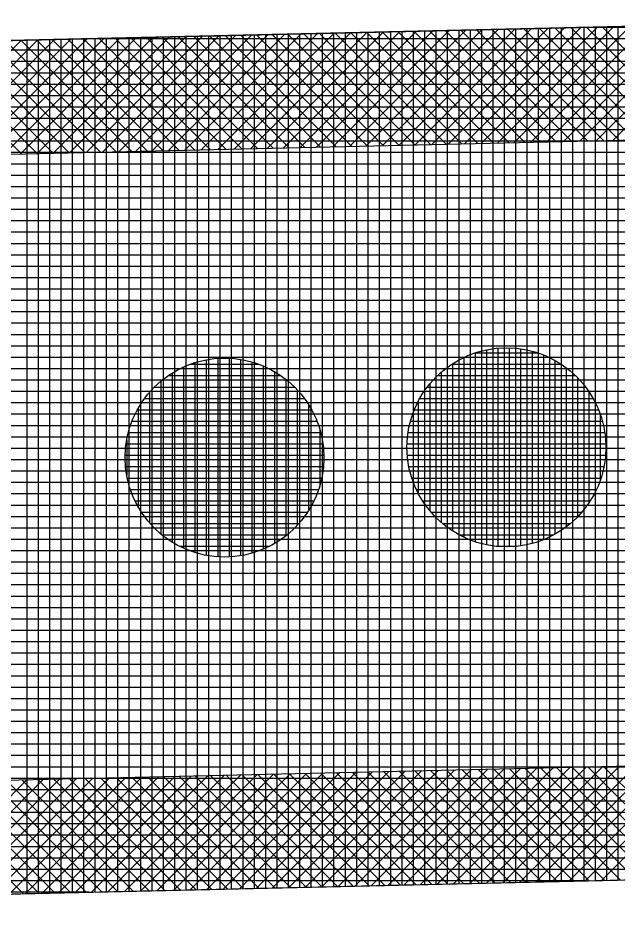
# Model space of a CAD drawing. Extents: x -565346 to -564154, y -1097386 to -1095620.
# Drawn here: x -565299.87 to -565289.32, y -1095873.28 to -1095857.37 of the extents above; entities that cross this region are included whole.
import ezdxf

# ---------------------------------------------------------------- set-up
doc = ezdxf.new("R2010")
doc.units = 0
for name, color, linetype in [('Vrstva 1', 7, 'Continuous'), ('Vrstva 13', 7, 'Continuous'), ('Vrstva 41', 7, 'Continuous'), ('Vrstva 42', 7, 'Continuous'), ('Vrstva 43', 7, 'Continuous'), ('Vrstva 44', 7, 'Continuous')]:
    doc.layers.add(name, color=color, linetype=linetype)

msp = doc.modelspace()

# ---------------------------------------------------------------- linework, layer by layer
at = {"layer": 'Vrstva 1'}
msp.add_line((-565318.28, -1095873.19), (-565230.93, -1095871.19), dxfattribs=at)
at = {"layer": 'Vrstva 13'}
msp.add_line((-565311.82, -1095858.04), (-565231.27, -1095856.19), dxfattribs=at)
at = {"layer": 'Vrstva 41'}
for p, q in [((-565293.154, -1095857.611), (-565295.201, -1095859.658)), ((-565292.864, -1095857.605), (-565294.911, -1095859.652)), ((-565292.575, -1095857.598), (-565294.622, -1095859.645)), ((-565292.285, -1095857.591), (-565294.332, -1095859.638)), ((-565291.996, -1095857.585), (-565294.043, -1095859.632)), ((-565291.706, -1095857.578), (-565293.753, -1095859.625)), ((-565291.417, -1095857.571), (-565293.464, -1095859.618)), ((-565291.127, -1095857.565), (-565293.174, -1095859.612)), ((-565290.957, -1095859.561), (-565292.912, -1095857.606)), ((-565290.838, -1095857.558), (-565292.885, -1095859.605)), ((-565290.68, -1095859.555), (-565292.635, -1095857.599)), ((-565290.548, -1095857.551), (-565292.595, -1095859.599)), ((-565290.404, -1095859.548), (-565292.359, -1095857.593)), ((-565290.259, -1095857.545), (-565292.306, -1095859.592)), ((-565290.127, -1095859.542), (-565292.082, -1095857.587)), ((-565289.969, -1095857.538), (-565292.016, -1095859.585)), ((-565289.851, -1095859.535), (-565291.806, -1095857.58)), ((-565289.68, -1095857.532), (-565291.727, -1095859.579)), ((-565289.574, -1095859.529), (-565291.529, -1095857.574)), ((-565289.39, -1095857.525), (-565291.437, -1095859.572)), ((-565289.298, -1095859.523), (-565291.253, -1095857.568)), ((-565289.101, -1095857.518), (-565291.148, -1095859.565)), ((-565289.021, -1095859.516), (-565290.976, -1095857.561)), ((-565288.811, -1095857.512), (-565290.858, -1095859.559)), ((-565288.745, -1095859.51), (-565290.7, -1095857.555)), ((-565288.522, -1095857.505), (-565290.569, -1095859.552)), ((-565288.468, -1095859.504), (-565290.423, -1095857.549)), ((-565288.232, -1095857.498), (-565290.279, -1095859.545)), ((-565288.192, -1095859.497), (-565290.147, -1095857.542)), ((-565287.943, -1095857.492), (-565289.99, -1095859.539)), ((-565287.915, -1095859.491), (-565289.87, -1095857.536)), ((-565287.653, -1095857.485), (-565289.7, -1095859.532)), ((-565287.639, -1095859.485), (-565289.594, -1095857.53)), ((-565287.364, -1095857.478), (-565289.411, -1095859.525)), ((-565299.812, -1095857.764), (-565301.859, -1095859.811)), ((-565299.523, -1095857.758), (-565301.57, -1095859.805)), ((-565299.233, -1095857.751), (-565301.28, -1095859.798)), ((-565298.944, -1095857.744), (-565300.991, -1095859.791)), ((-565298.654, -1095857.738), (-565300.701, -1095859.785)), ((-565298.365, -1095857.731), (-565300.412, -1095859.778)), ((-565298.075, -1095857.724), (-565300.122, -1095859.771)), ((-565298.146, -1095859.726), (-565300.101, -1095857.771)), ((-565297.786, -1095857.718), (-565299.833, -1095859.765)), ((-565297.869, -1095859.72), (-565299.824, -1095857.764)), ((-565297.593, -1095859.713), (-565299.548, -1095857.758)), ((-565297.496, -1095857.711), (-565299.543, -1095859.758)), ((-565297.316, -1095859.707), (-565299.271, -1095857.752)), ((-565297.207, -1095857.704), (-565299.254, -1095859.751)), ((-565297.04, -1095859.701), (-565298.995, -1095857.745)), ((-565296.917, -1095857.698), (-565298.964, -1095859.745)), ((-565296.763, -1095859.694), (-565298.718, -1095857.739)), ((-565296.628, -1095857.691), (-565298.675, -1095859.738)), ((-565296.487, -1095859.688), (-565298.442, -1095857.733)), ((-565296.338, -1095857.684), (-565298.385, -1095859.731)), ((-565296.21, -1095859.682), (-565298.165, -1095857.726)), ((-565296.049, -1095857.678), (-565298.096, -1095859.725)), ((-565295.934, -1095859.675), (-565297.889, -1095857.72)), ((-565295.759, -1095857.671), (-565297.806, -1095859.718)), ((-565295.657, -1095859.669), (-565297.612, -1095857.714)), ((-565295.47, -1095857.664), (-565297.517, -1095859.712)), ((-565295.381, -1095859.662), (-565297.336, -1095857.707)), ((-565295.18, -1095857.658), (-565297.227, -1095859.705)), ((-565295.104, -1095859.656), (-565297.059, -1095857.701)), ((-565294.891, -1095857.651), (-565296.938, -1095859.698)), ((-565294.828, -1095859.65), (-565296.783, -1095857.695)), ((-565294.601, -1095857.645), (-565296.648, -1095859.692)), ((-565294.551, -1095859.643), (-565296.506, -1095857.688)), ((-565294.312, -1095857.638), (-565296.359, -1095859.685)), ((-565294.275, -1095859.637), (-565296.23, -1095857.682)), ((-565294.022, -1095857.631), (-565296.069, -1095859.678)), ((-565293.998, -1095859.631), (-565295.953, -1095857.676)), ((-565293.733, -1095857.625), (-565295.78, -1095859.672)), ((-565293.722, -1095859.624), (-565295.677, -1095857.669)), ((-565293.443, -1095857.618), (-565295.49, -1095859.665)), ((-565293.445, -1095859.618), (-565295.4, -1095857.663)), ((-565293.169, -1095859.612), (-565295.124, -1095857.657)), ((-565292.892, -1095859.605), (-565294.847, -1095857.65)), ((-565292.616, -1095859.599), (-565294.571, -1095857.644)), ((-565292.339, -1095859.593), (-565294.294, -1095857.637)), ((-565292.063, -1095859.586), (-565294.018, -1095857.631)), ((-565291.786, -1095859.58), (-565293.741, -1095857.625)), ((-565291.51, -1095859.574), (-565293.465, -1095857.618)), ((-565291.233, -1095859.567), (-565293.188, -1095857.612)), ((-565299.805, -1095859.764), (-565301.76, -1095857.809)), ((-565299.528, -1095859.758), (-565301.483, -1095857.803)), ((-565299.252, -1095859.751), (-565301.207, -1095857.796)), ((-565298.975, -1095859.745), (-565300.93, -1095857.79)), ((-565298.699, -1095859.739), (-565300.654, -1095857.784)), ((-565298.422, -1095859.732), (-565300.377, -1095857.777)), ((-565287.562, -1095870.489), (-565289.606, -1095872.533)), ((-565294.508, -1095870.648), (-565296.553, -1095872.693)), ((-565294.219, -1095870.641), (-565296.264, -1095872.686)), ((-565293.929, -1095870.634), (-565295.974, -1095872.679)), ((-565293.64, -1095870.628), (-565295.685, -1095872.673)), ((-565293.351, -1095870.621), (-565295.395, -1095872.666)), ((-565293.061, -1095870.615), (-565295.106, -1095872.659)), ((-565292.772, -1095870.608), (-565294.817, -1095872.653)), ((-565292.591, -1095872.602), (-565294.544, -1095870.648)), ((-565292.482, -1095870.601), (-565294.527, -1095872.646)), ((-565292.314, -1095872.595), (-565294.268, -1095870.642)), ((-565292.193, -1095870.595), (-565294.238, -1095872.64)), ((-565292.038, -1095872.589), (-565293.991, -1095870.636)), ((-565291.903, -1095870.588), (-565293.948, -1095872.633)), ((-565291.761, -1095872.583), (-565293.715, -1095870.629)), ((-565291.614, -1095870.582), (-565293.659, -1095872.626)), ((-565291.485, -1095872.576), (-565293.438, -1095870.623)), ((-565291.324, -1095870.575), (-565293.369, -1095872.62)), ((-565291.208, -1095872.57), (-565293.162, -1095870.617)), ((-565291.035, -1095870.568), (-565293.08, -1095872.613)), ((-565290.932, -1095872.564), (-565292.885, -1095870.611)), ((-565290.746, -1095870.562), (-565292.79, -1095872.606)), ((-565290.655, -1095872.557), (-565292.609, -1095870.604)), ((-565290.456, -1095870.555), (-565292.501, -1095872.6)), ((-565290.379, -1095872.551), (-565292.332, -1095870.598)), ((-565290.167, -1095870.549), (-565292.211, -1095872.593)), ((-565290.102, -1095872.545), (-565292.056, -1095870.592)), ((-565289.877, -1095870.542), (-565291.922, -1095872.586)), ((-565289.826, -1095872.539), (-565291.779, -1095870.585)), ((-565289.588, -1095870.535), (-565291.632, -1095872.58)), ((-565289.549, -1095872.532), (-565291.503, -1095870.579)), ((-565289.298, -1095870.529), (-565291.343, -1095872.573)), ((-565289.273, -1095872.526), (-565291.226, -1095870.573)), ((-565289.009, -1095870.522), (-565291.053, -1095872.567)), ((-565288.996, -1095872.52), (-565290.949, -1095870.566)), ((-565288.719, -1095870.515), (-565290.764, -1095872.56)), ((-565288.72, -1095872.513), (-565290.673, -1095870.56)), ((-565288.43, -1095870.509), (-565290.474, -1095872.553)), ((-565288.443, -1095872.507), (-565290.396, -1095870.554)), ((-565288.141, -1095870.502), (-565290.185, -1095872.547)), ((-565288.167, -1095872.501), (-565290.12, -1095870.547)), ((-565287.851, -1095870.496), (-565289.896, -1095872.54)), ((-565287.89, -1095872.494), (-565289.843, -1095870.541)), ((-565287.614, -1095872.488), (-565289.567, -1095870.535)), ((-565299.718, -1095870.766), (-565301.764, -1095872.812)), ((-565299.78, -1095872.766), (-565301.734, -1095870.812)), ((-565299.429, -1095870.76), (-565301.474, -1095872.805)), ((-565299.504, -1095872.76), (-565301.458, -1095870.806)), ((-565299.14, -1095870.753), (-565301.185, -1095872.799)), ((-565299.227, -1095872.754), (-565301.181, -1095870.8)), ((-565298.951, -1095872.747), (-565300.905, -1095870.794)), ((-565298.85, -1095870.747), (-565300.895, -1095872.792)), ((-565298.674, -1095872.741), (-565300.628, -1095870.787)), ((-565298.561, -1095870.74), (-565300.606, -1095872.785)), ((-565298.398, -1095872.735), (-565300.352, -1095870.781)), ((-565298.271, -1095870.733), (-565300.316, -1095872.779)), ((-565298.121, -1095872.728), (-565300.075, -1095870.775)), ((-565297.982, -1095870.727), (-565300.027, -1095872.772)), ((-565297.845, -1095872.722), (-565299.799, -1095870.768)), ((-565297.692, -1095870.72), (-565299.738, -1095872.765)), ((-565297.568, -1095872.716), (-565299.522, -1095870.762)), ((-565297.403, -1095870.714), (-565299.448, -1095872.759)), ((-565297.292, -1095872.709), (-565299.245, -1095870.756)), ((-565297.113, -1095870.707), (-565299.159, -1095872.752)), ((-565297.015, -1095872.703), (-565298.969, -1095870.749)), ((-565296.824, -1095870.7), (-565298.869, -1095872.746)), ((-565296.739, -1095872.697), (-565298.692, -1095870.743)), ((-565296.534, -1095870.694), (-565298.58, -1095872.739)), ((-565296.462, -1095872.69), (-565298.416, -1095870.737)), ((-565296.245, -1095870.687), (-565298.29, -1095872.732)), ((-565296.186, -1095872.684), (-565298.139, -1095870.73)), ((-565295.956, -1095870.681), (-565298.001, -1095872.726)), ((-565295.909, -1095872.678), (-565297.863, -1095870.724)), ((-565295.666, -1095870.674), (-565297.711, -1095872.719)), ((-565295.633, -1095872.671), (-565297.586, -1095870.718)), ((-565295.377, -1095870.667), (-565297.422, -1095872.712)), ((-565295.356, -1095872.665), (-565297.31, -1095870.711)), ((-565295.087, -1095870.661), (-565297.132, -1095872.706)), ((-565295.08, -1095872.659), (-565297.033, -1095870.705)), ((-565294.798, -1095870.654), (-565296.843, -1095872.699)), ((-565294.803, -1095872.652), (-565296.757, -1095870.699)), ((-565294.527, -1095872.646), (-565296.48, -1095870.693)), ((-565294.25, -1095872.64), (-565296.204, -1095870.686)), ((-565293.974, -1095872.633), (-565295.927, -1095870.68)), ((-565293.697, -1095872.627), (-565295.651, -1095870.674)), ((-565293.42, -1095872.621), (-565295.374, -1095870.667)), ((-565293.144, -1095872.614), (-565295.097, -1095870.661)), ((-565292.867, -1095872.608), (-565294.821, -1095870.655))]:
    msp.add_line(p, q, dxfattribs=at)
at = {"layer": 'Vrstva 42'}
for points in [[(-565180.166, -1095851.786), (-565180.303, -1095849.791), (-565188.3, -1095850.34), (-565231.27, -1095856.19), (-565311.82, -1095858.04), (-565322.62, -1095856.13), (-565322.968, -1095858.099), (-565311.774, -1095860.039), (-565231.224, -1095858.189), (-565188.087, -1095852.33)], [(-565179.232, -1095865.407), (-565179.369, -1095863.41), (-565231.152, -1095869.202), (-565318.326, -1095871.191), (-565322.325, -1095871.281), (-565322.28, -1095873.28), (-565318.28, -1095873.19), (-565230.93, -1095871.19)]]:
    msp.add_lwpolyline(points, close=True, dxfattribs=at)
at = {"layer": 'Vrstva 43'}
for p, q in [((-565293.12, -1095857.611), (-565293.12, -1095872.614)), ((-565292.92, -1095857.606), (-565292.92, -1095872.609)), ((-565292.72, -1095857.601), (-565292.72, -1095872.605)), ((-565292.52, -1095857.597), (-565292.52, -1095872.6)), ((-565292.32, -1095857.592), (-565292.32, -1095872.596)), ((-565292.12, -1095857.588), (-565292.12, -1095872.591)), ((-565291.92, -1095857.583), (-565291.92, -1095872.586)), ((-565291.72, -1095857.578), (-565291.72, -1095872.582)), ((-565291.52, -1095857.574), (-565291.52, -1095872.577)), ((-565291.32, -1095857.569), (-565291.32, -1095872.573)), ((-565291.12, -1095857.565), (-565291.12, -1095872.568)), ((-565290.92, -1095857.56), (-565290.92, -1095872.564)), ((-565290.72, -1095857.555), (-565290.72, -1095872.559)), ((-565290.52, -1095857.551), (-565290.52, -1095872.554)), ((-565290.32, -1095857.546), (-565290.32, -1095872.55)), ((-565290.12, -1095857.542), (-565290.12, -1095872.545)), ((-565108.895, -1095857.54), (-565290.05, -1095857.54)), ((-565289.92, -1095857.537), (-565289.92, -1095872.541)), ((-565289.72, -1095857.532), (-565289.72, -1095872.536)), ((-565289.52, -1095857.528), (-565289.52, -1095872.531)), ((-565289.32, -1095857.523), (-565289.32, -1095872.527)), ((-565299.72, -1095857.762), (-565299.72, -1095872.765)), ((-565299.52, -1095857.758), (-565299.52, -1095872.76)), ((-565299.32, -1095857.753), (-565299.32, -1095872.756)), ((-565299.12, -1095857.748), (-565299.12, -1095872.751)), ((-565298.92, -1095857.744), (-565298.92, -1095872.747)), ((-565110.683, -1095857.74), (-565298.758, -1095857.74)), ((-565298.72, -1095857.739), (-565298.72, -1095872.742)), ((-565298.52, -1095857.735), (-565298.52, -1095872.738)), ((-565298.32, -1095857.73), (-565298.32, -1095872.733)), ((-565298.12, -1095857.725), (-565298.12, -1095872.728)), ((-565297.92, -1095857.721), (-565297.92, -1095872.724)), ((-565297.72, -1095857.716), (-565297.72, -1095872.719)), ((-565297.52, -1095857.712), (-565297.52, -1095872.715)), ((-565297.32, -1095857.707), (-565297.32, -1095872.71)), ((-565297.12, -1095857.702), (-565297.12, -1095872.706)), ((-565296.92, -1095857.698), (-565296.92, -1095872.701)), ((-565296.72, -1095857.693), (-565296.72, -1095872.696)), ((-565296.52, -1095857.689), (-565296.52, -1095872.692)), ((-565296.32, -1095857.684), (-565296.32, -1095872.687)), ((-565296.12, -1095857.679), (-565296.12, -1095872.683)), ((-565295.92, -1095857.675), (-565295.92, -1095872.678)), ((-565295.72, -1095857.67), (-565295.72, -1095872.673)), ((-565295.52, -1095857.666), (-565295.52, -1095872.669)), ((-565295.32, -1095857.661), (-565295.32, -1095872.664)), ((-565295.12, -1095857.656), (-565295.12, -1095872.66)), ((-565294.92, -1095857.652), (-565294.92, -1095872.655)), ((-565294.72, -1095857.647), (-565294.72, -1095872.651)), ((-565294.52, -1095857.643), (-565294.52, -1095872.646)), ((-565294.32, -1095857.638), (-565294.32, -1095872.641)), ((-565294.12, -1095857.633), (-565294.12, -1095872.637)), ((-565293.92, -1095857.629), (-565293.92, -1095872.632)), ((-565293.72, -1095857.624), (-565293.72, -1095872.628)), ((-565293.52, -1095857.62), (-565293.52, -1095872.623)), ((-565293.32, -1095857.615), (-565293.32, -1095872.619)), ((-565112.472, -1095857.94), (-565307.466, -1095857.94)), ((-565114.26, -1095858.14), (-565322.58, -1095858.14)), ((-565116.048, -1095858.34), (-565322.576, -1095858.34)), ((-565117.836, -1095858.54), (-565322.572, -1095858.54)), ((-565119.624, -1095858.74), (-565322.568, -1095858.74)), ((-565121.412, -1095858.94), (-565322.564, -1095858.94)), ((-565123.2, -1095859.14), (-565322.56, -1095859.14)), ((-565124.988, -1095859.34), (-565322.556, -1095859.34)), ((-565126.776, -1095859.54), (-565322.552, -1095859.54)), ((-565128.564, -1095859.74), (-565322.548, -1095859.74)), ((-565130.352, -1095859.94), (-565322.544, -1095859.94)), ((-565132.14, -1095860.14), (-565322.541, -1095860.14)), ((-565133.928, -1095860.34), (-565322.537, -1095860.34)), ((-565135.716, -1095860.54), (-565322.533, -1095860.54)), ((-565137.504, -1095860.74), (-565322.529, -1095860.74)), ((-565139.292, -1095860.94), (-565322.525, -1095860.94)), ((-565141.08, -1095861.14), (-565322.521, -1095861.14)), ((-565142.868, -1095861.34), (-565322.517, -1095861.34)), ((-565144.656, -1095861.54), (-565322.513, -1095861.54)), ((-565146.445, -1095861.74), (-565322.509, -1095861.74)), ((-565148.233, -1095861.94), (-565322.505, -1095861.94)), ((-565150.021, -1095862.14), (-565322.501, -1095862.14)), ((-565151.809, -1095862.34), (-565322.497, -1095862.34)), ((-565153.597, -1095862.54), (-565322.493, -1095862.54)), ((-565155.385, -1095862.74), (-565322.489, -1095862.74)), ((-565157.173, -1095862.94), (-565322.485, -1095862.94)), ((-565158.961, -1095863.14), (-565322.481, -1095863.14)), ((-565160.749, -1095863.34), (-565322.477, -1095863.34)), ((-565162.537, -1095863.54), (-565322.473, -1095863.54)), ((-565164.325, -1095863.74), (-565322.469, -1095863.74)), ((-565166.113, -1095863.94), (-565322.465, -1095863.94)), ((-565167.901, -1095864.14), (-565322.461, -1095864.14)), ((-565169.689, -1095864.34), (-565322.457, -1095864.34)), ((-565171.477, -1095864.54), (-565322.453, -1095864.54)), ((-565173.265, -1095864.74), (-565322.449, -1095864.74)), ((-565175.053, -1095864.94), (-565322.445, -1095864.94)), ((-565176.841, -1095865.14), (-565322.441, -1095865.14)), ((-565178.629, -1095865.34), (-565322.437, -1095865.34)), ((-565180.418, -1095865.54), (-565322.433, -1095865.54)), ((-565182.206, -1095865.74), (-565322.429, -1095865.74)), ((-565183.994, -1095865.94), (-565322.426, -1095865.94)), ((-565185.782, -1095866.14), (-565322.422, -1095866.14)), ((-565187.57, -1095866.34), (-565322.418, -1095866.34)), ((-565189.358, -1095866.54), (-565322.414, -1095866.54)), ((-565191.146, -1095866.74), (-565322.41, -1095866.74)), ((-565192.934, -1095866.94), (-565322.406, -1095866.94)), ((-565194.722, -1095867.14), (-565322.402, -1095867.14)), ((-565196.51, -1095867.34), (-565322.398, -1095867.34)), ((-565198.298, -1095867.54), (-565322.394, -1095867.54)), ((-565200.086, -1095867.74), (-565322.39, -1095867.74)), ((-565201.874, -1095867.94), (-565322.386, -1095867.94)), ((-565203.662, -1095868.14), (-565322.382, -1095868.14)), ((-565205.45, -1095868.34), (-565322.378, -1095868.34)), ((-565207.238, -1095868.54), (-565322.374, -1095868.54)), ((-565209.026, -1095868.74), (-565322.37, -1095868.74)), ((-565210.814, -1095868.94), (-565322.366, -1095868.94)), ((-565212.602, -1095869.14), (-565322.362, -1095869.14)), ((-565214.391, -1095869.34), (-565322.358, -1095869.34)), ((-565216.179, -1095869.54), (-565322.354, -1095869.54)), ((-565217.967, -1095869.74), (-565322.35, -1095869.74)), ((-565219.755, -1095869.94), (-565322.346, -1095869.94)), ((-565221.543, -1095870.14), (-565322.342, -1095870.14)), ((-565223.331, -1095870.34), (-565322.338, -1095870.34)), ((-565225.119, -1095870.54), (-565322.334, -1095870.54)), ((-565226.907, -1095870.74), (-565322.33, -1095870.74)), ((-565228.695, -1095870.94), (-565322.326, -1095870.94)), ((-565230.483, -1095871.14), (-565322.322, -1095871.14)), ((-565237.481, -1095871.34), (-565322.318, -1095871.34)), ((-565246.216, -1095871.54), (-565322.314, -1095871.54)), ((-565254.951, -1095871.74), (-565322.311, -1095871.74)), ((-565263.686, -1095871.94), (-565322.307, -1095871.94)), ((-565272.421, -1095872.14), (-565322.303, -1095872.14)), ((-565281.156, -1095872.34), (-565322.299, -1095872.34)), ((-565289.891, -1095872.54), (-565322.295, -1095872.54)), ((-565298.626, -1095872.74), (-565322.291, -1095872.74))]:
    msp.add_line(p, q, dxfattribs=at)
msp.add_lwpolyline([(-565311.82, -1095858.04), (-565322.62, -1095856.13), (-565322.28, -1095873.28), (-565318.28, -1095873.19), (-565230.93, -1095871.19), (-565052.84, -1095851.27), (-565052.77, -1095836.13), (-565130.42, -1095846.37), (-565188.3, -1095850.34), (-565231.27, -1095856.19)], close=True, dxfattribs=at)
at = {"layer": 'Vrstva 44'}
for p, q in [((-565291.43, -1095863.177), (-565291.43, -1095866.662)), ((-565291.23, -1095863.172), (-565291.23, -1095866.667)), ((-565291.83, -1095863.261), (-565291.83, -1095866.579)), ((-565291.828, -1095863.26), (-565290.73, -1095863.26)), ((-565291.63, -1095863.207), (-565291.63, -1095866.633)), ((-565291.03, -1095863.19), (-565291.03, -1095866.651)), ((-565290.83, -1095863.231), (-565290.83, -1095866.611)), ((-565290.63, -1095863.296), (-565290.63, -1095866.543)), ((-565296.848, -1095863.46), (-565295.635, -1095863.46)), ((-565296.76, -1095863.431), (-565296.76, -1095866.77)), ((-565296.56, -1095863.38), (-565296.56, -1095866.819)), ((-565296.36, -1095863.355), (-565296.36, -1095866.844)), ((-565296.16, -1095863.354), (-565296.16, -1095866.847)), ((-565295.96, -1095863.375), (-565295.96, -1095866.827)), ((-565295.76, -1095863.419), (-565295.76, -1095866.782)), ((-565295.56, -1095863.488), (-565295.56, -1095866.71)), ((-565292.242, -1095863.46), (-565290.316, -1095863.46)), ((-565292.23, -1095863.452), (-565292.23, -1095866.39)), ((-565292.03, -1095863.34), (-565292.03, -1095866.499)), ((-565290.43, -1095863.392), (-565290.43, -1095866.448)), ((-565297.16, -1095863.612), (-565297.16, -1095866.587)), ((-565296.96, -1095863.507), (-565296.96, -1095866.693)), ((-565295.36, -1095863.59), (-565295.36, -1095866.611)), ((-565292.43, -1095863.603), (-565292.43, -1095866.236)), ((-565290.23, -1095863.522), (-565290.23, -1095866.32)), ((-565297.36, -1095863.758), (-565297.36, -1095866.443)), ((-565297.231, -1095863.66), (-565295.247, -1095863.66)), ((-565295.16, -1095863.725), (-565295.16, -1095866.475)), ((-565292.63, -1095863.809), (-565292.63, -1095866.031)), ((-565292.493, -1095863.66), (-565290.067, -1095863.66)), ((-565290.03, -1095863.697), (-565290.03, -1095866.142)), ((-565297.56, -1095863.952), (-565297.56, -1095866.248)), ((-565297.472, -1095863.86), (-565295.006, -1095863.86)), ((-565294.96, -1095863.91), (-565294.96, -1095866.292)), ((-565292.671, -1095863.86), (-565289.89, -1095863.86)), ((-565289.83, -1095863.941), (-565289.83, -1095865.896)), ((-565297.647, -1095864.06), (-565294.835, -1095864.06)), ((-565292.83, -1095864.112), (-565292.83, -1095865.728)), ((-565292.803, -1095864.06), (-565289.757, -1095864.06)), ((-565297.773, -1095864.26), (-565294.705, -1095864.26)), ((-565297.76, -1095864.235), (-565297.76, -1095865.967)), ((-565294.76, -1095864.17), (-565294.76, -1095866.032)), ((-565292.899, -1095864.26), (-565289.661, -1095864.26)), ((-565289.63, -1095864.341), (-565289.63, -1095865.499)), ((-565297.867, -1095864.46), (-565294.613, -1095864.46)), ((-565292.967, -1095864.46), (-565289.594, -1095864.46)), ((-565297.933, -1095864.66), (-565294.548, -1095864.66)), ((-565294.56, -1095864.617), (-565294.56, -1095865.585)), ((-565293.01, -1095864.66), (-565289.551, -1095864.66)), ((-565297.973, -1095864.86), (-565294.508, -1095864.86)), ((-565297.96, -1095864.787), (-565297.96, -1095865.412)), ((-565293.028, -1095864.86), (-565289.532, -1095864.86)), ((-565297.988, -1095865.06), (-565294.491, -1095865.06)), ((-565293.022, -1095865.06), (-565289.536, -1095865.06)), ((-565297.981, -1095865.26), (-565294.499, -1095865.26)), ((-565292.995, -1095865.26), (-565289.565, -1095865.26)), ((-565297.951, -1095865.46), (-565294.529, -1095865.46)), ((-565292.944, -1095865.46), (-565289.617, -1095865.46)), ((-565297.898, -1095865.66), (-565294.584, -1095865.66)), ((-565292.865, -1095865.66), (-565289.695, -1095865.66)), ((-565297.815, -1095865.86), (-565294.664, -1095865.86)), ((-565292.754, -1095865.86), (-565289.805, -1095865.86)), ((-565297.701, -1095866.06), (-565294.779, -1095866.06)), ((-565292.608, -1095866.06), (-565289.954, -1095866.06)), ((-565297.549, -1095866.26), (-565294.931, -1095866.26)), ((-565292.403, -1095866.26), (-565290.157, -1095866.26)), ((-565297.34, -1095866.46), (-565295.142, -1095866.46)), ((-565292.109, -1095866.46), (-565290.453, -1095866.46)), ((-565297.032, -1095866.66), (-565295.45, -1095866.66)), ((-565291.452, -1095866.66), (-565291.11, -1095866.66))]:
    msp.add_line(p, q, dxfattribs=at)
for centre in [(-565291.28, -1095864.92), (-565296.24, -1095865.1)]:
    msp.add_circle(centre, 1.75, dxfattribs=at)

doc.saveas('drawing.dxf')
